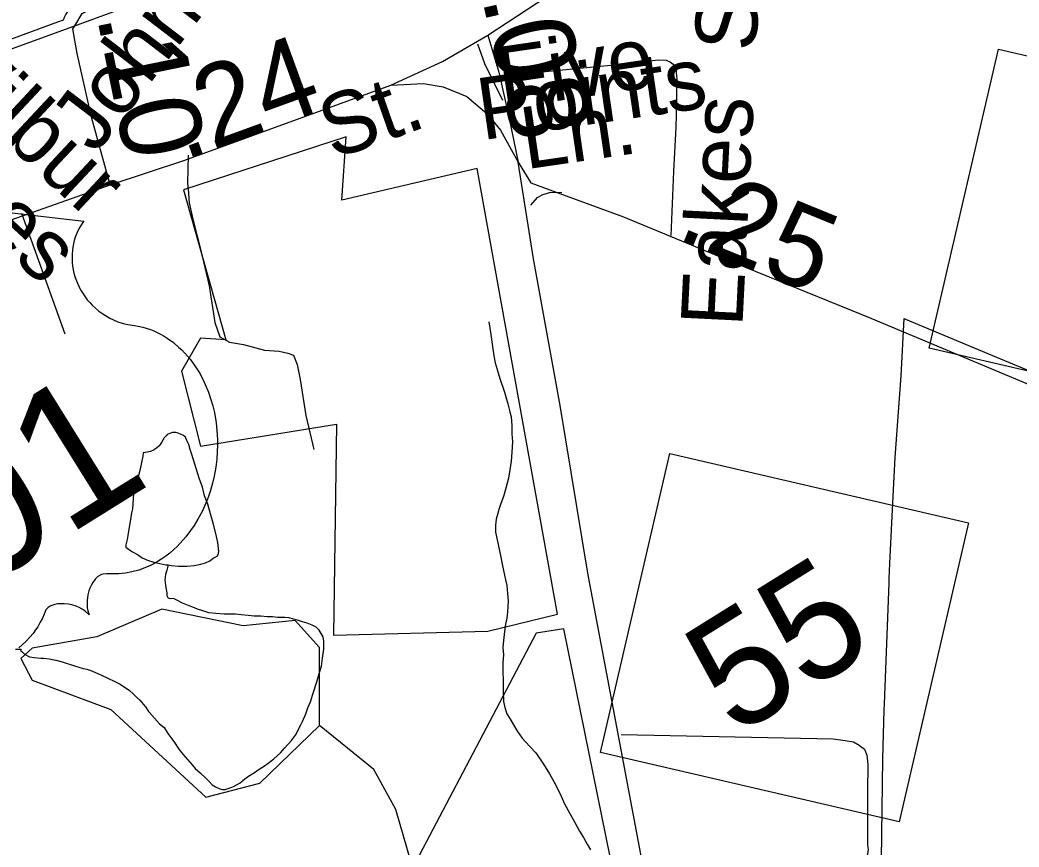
# Model space of a CAD drawing. Extents: x 2001466 to 31450019, y -30647475 to 847247.
# Drawn here: x 2070149 to 2073218, y 669730 to 672269 of the extents above; entities that cross this region are included whole.
import ezdxf

# ---------------------------------------------------------------- set-up
doc = ezdxf.new("R2010")
doc.units = 0
for name, color, linetype in [('Exist Boundary Political City Limit New', 7, 'Continuous'), ('Exist Hydrographic Misc Water Feature', 7, 'Continuous'), ('Exist Railroad Mainline', 7, 'Continuous'), ('Exist Road Non-System Type 51', 7, 'Continuous'), ('Exist Road Non-System Type 51 Label', 7, 'Continuous'), ('Exist Road Primary NC Attributed', 7, 'Continuous'), ('Exist Road Primary NC Service Mileage Hundredths English Label', 7, 'Continuous'), ('Exist Road Primary NC Shield CELL', 7, 'Continuous'), ('Exist Road Primary NC Shield Number Label', 7, 'Continuous'), ('Exist Road Primary US Attributed', 7, 'Continuous'), ('Exist Road Primary US Label', 7, 'Continuous'), ('Exist Road Primary US Mileage Hundredths English Label', 7, 'Continuous'), ('Exist Road Primary US Shield CELL', 7, 'Continuous'), ('Exist Road Primary US Shield Number Label', 7, 'Continuous'), ('Exist Road Primary US UnDivided 4 Lane Attributed', 7, 'Continuous'), ('Exist Road Secondary Mileage Hundredths English Label', 7, 'Continuous'), ('Exist Road Secondary Type 51 Attributed', 7, 'Continuous'), ('Exist Road Secondary Type 51 Label', 7, 'Continuous'), ('Map Preparation Boundary City Limit Buffer Line', 7, 'Continuous')]:
    doc.layers.add(name, color=color, linetype=linetype)

msp = doc.modelspace()

# ---------------------------------------------------------------- linework, layer by layer
at = {"layer": 'Exist Boundary Political City Limit New'}
for points in [[(2070124.9, 672739.3), (2070253.5, 672652.8), (2070282.1, 672661.6), (2070287.1, 672640.5), (2070313.4, 672529.9), (2070336.6, 672431.8), (2070356.8, 672346.9), (2070336.9, 672336.8), (2070317.4, 672321.8), (2070300.8, 672303.2), (2070290.6, 672287.2), (2070285.4, 672276.2), (2070282.4, 672268.4), (2070264.9, 672262), (2070022.1, 672173.2)], [(2070651.9, 671747.6), (2070781.5, 671287.2), (2070704.1, 671291.5), (2070645.2, 671190.5), (2070703.8, 670960.8), (2071121.6, 671027.6), (2071112.4, 670379.5), (2071585.9, 670392.5), (2071799.9, 670444.4), (2071553.4, 671812.4), (2071138.2, 671715.2), (2071151.2, 671909.7), (2070651.9, 671747.6)], [(2072790.1, 669305.1), (2072799.8, 670000), (2072804.2, 670150.4), (2072805, 670169.1), (2072818.9, 670540.1), (2072819.5, 670554.6), (2072821.6, 670600.2), (2072831.2, 670806.4), (2072837.6, 670925.9), (2072856.2, 671175.8), (2072865, 671352.1), (2072869.5, 671350.3), (2073161.6, 671228.6), (2073252, 671191), (2073929, 670913.2), (2074108.8, 670839.3), (2074070.4, 670742.1), (2075000, 670368.2), (2075018.8, 670360.2), (2074988.2, 670149.4), (2074971.4, 670048.1), (2074950.6, 669922.9), (2074934.2, 669824.2), (2074917.8, 669725.5)], [(2071735, 670386), (2071274.5, 669510.7), (2071054.4, 669511.2), (2071028.9, 668687.9), (2071923.1, 668674.3), (2071975, 669633.9), (2071819.4, 670399), (2071735, 670386)]]:
    msp.add_lwpolyline(points, dxfattribs=at)
at = {"layer": 'Exist Hydrographic Misc Water Feature'}
for points in [[(2071589.1, 671341.9), (2071595.1, 671303.6), (2071601, 671265.8), (2071605.3, 671237.6), (2071609.4, 671215.9), (2071615.4, 671195.9), (2071623.4, 671167.9), (2071637.7, 671126), (2071647.3, 671090), (2071653.7, 671066), (2071657.8, 671050), (2071659.9, 671024.1), (2071659.7, 670997.7), (2071661.7, 670973.9), (2071659.7, 670941.7), (2071657.6, 670914.1), (2071653.7, 670887.9), (2071649.8, 670861.8), (2071641.8, 670831.7), (2071634, 670805.7), (2071626.2, 670783.8), (2071620.1, 670765.7), (2071616.2, 670750), (2071612.3, 670736), (2071610, 670717.7), (2071610.2, 670695.8), (2071618.4, 670658.1), (2071626.4, 670619.9), (2071630.3, 670597.8), (2071634.4, 670578.1), (2071640.8, 670550), (2071644.5, 670532), (2071646.5, 670508.2), (2071648.8, 670485.9), (2071646.9, 670452.1), (2071644.9, 670432.1), (2071640.6, 670414.1), (2071638.7, 670399.8), (2071636.5, 670381.9), (2071634.8, 670363.9), (2071632.8, 670341.9), (2071634.6, 670320.1), (2071632.8, 670296.1), (2071632.8, 670268.1), (2071633.2, 670242.1), (2071633, 670227.9), (2071633.2, 670206), (2071634.8, 670176.1), (2071639.1, 670158), (2071645.1, 670138), (2071653.5, 670124.2), (2071665, 670104.2), (2071677.5, 670084.1), (2071691.4, 670064.1), (2071715.2, 670038.2), (2071733.7, 670018.4), (2071757.3, 669984.4), (2071775.7, 669954.4), (2071789.7, 669928.4), (2071807.7, 669894.4), (2071821.4, 669862.3), (2071837.8, 669832.7), (2071854, 669804.6), (2071868, 669778.6), (2071879.9, 669758.5), (2071891.8, 669738.5), (2071902, 669720.7)], [(2070604.5, 670595.9), (2070614.7, 670594), (2070636.6, 670592.3), (2070662.5, 670592), (2070684.6, 670594.3), (2070704.3, 670598.2), (2070718.7, 670602.1), (2070732.8, 670608.1), (2070742.7, 670616.3), (2070754.6, 670622.2), (2070758.2, 670626.2), (2070760.5, 670636.4), (2070756.6, 670664.2), (2070750.7, 670692.2), (2070742.2, 670724.3), (2070734.3, 670752.3), (2070726.1, 670782.3), (2070716.4, 670808.1), (2070710.1, 670834.2), (2070700.2, 670862.1), (2070690, 670892), (2070682, 670918), (2070676, 670938), (2070671.9, 670949.9), (2070667.8, 670965.9), (2070661.9, 670978.2), (2070658, 670988.1), (2070650, 670994.2), (2070644, 670995.9), (2070635.6, 671000), (2070628, 671002), (2070618.2, 671001.9), (2070611.8, 671000), (2070601.8, 670995.8), (2070597.9, 670992), (2070592.2, 670985.9), (2070583.7, 670971.8), (2070579.8, 670965.9), (2070576, 670960), (2070568.2, 670953.9), (2070559.8, 670947.8), (2070550.3, 670944), (2070540.1, 670941.9), (2070528, 670939.7), (2070526.3, 670929.8), (2070517.9, 670885.6), (2070509.9, 670857.7), (2070506.2, 670837.9), (2070498.4, 670813.6), (2070494.5, 670767.9), (2070492.1, 670755.7), (2070488.4, 670735.6), (2070486.1, 670717.7), (2070480.4, 670685.7), (2070478.6, 670673.8), (2070474.5, 670657.8), (2070474.5, 670649.7), (2070482.4, 670643.7), (2070494.5, 670635.7), (2070510.7, 670628), (2070524.5, 670617.8), (2070540.5, 670610.1), (2070560.8, 670603.8), (2070578.8, 670599.8), (2070596.9, 670595.9), (2070604.5, 670595.9)], [(2070604.5, 670595.9), (2070600.6, 670579.9), (2070596.5, 670565.9), (2070594.6, 670549.9), (2070596.7, 670533.8), (2070597.1, 670526.1), (2070600.8, 670510.1), (2070600.8, 670502), (2070604.9, 670494.1)], [(2071041.4, 670174.8), (2071049.2, 670198.8), (2071061.1, 670237.1), (2071069.1, 670265.1), (2071075, 670284.9), (2071078.9, 670309), (2071082.8, 670336.8), (2071083, 670361.1), (2071081, 670374.8), (2071068.7, 670395), (2071058.9, 670405), (2071047.2, 670410.8), (2071031.2, 670416.9), (2071016.8, 670420.7), (2071004.9, 670424.9), (2070990.6, 670428.7), (2070974.8, 670432.8), (2070962.7, 670434.5), (2070940.5, 670434.7), (2070924.7, 670436.7), (2070908.5, 670436.7), (2070888.9, 670438.4), (2070868.6, 670438.7), (2070850.5, 670440.6), (2070828.8, 670442.3), (2070810.9, 670444.6), (2070796.8, 670444.3), (2070776.9, 670444.4), (2070750.9, 670446.4), (2070729.1, 670448.4), (2070710.9, 670454.4), (2070694.5, 670460.2), (2070680.7, 670466.3), (2070668.8, 670470.1), (2070648.5, 670478.1), (2070633, 670486.2), (2070620.7, 670492.1), (2070611, 670491.9), (2070604.9, 670494.1)], [(2071069.3, 670102.3), (2071069.3, 670341.8), (2070994.3, 670425.3), (2070835.3, 670408.8), (2070585.2, 670459.9), (2070385.3, 670375.3), (2070186.4, 670340), (2070152.3, 670307.9), (2070186.4, 670241.6), (2070428.3, 670151.4), (2070720.3, 669883), (2070886.2, 669925.5), (2071069.3, 670102.3)], [(2070135.1, 670337.3), (2070153.3, 670337.4)], [(2070153.3, 670337.4), (2070150.9, 670333.3), (2070155.4, 670329.4), (2070163, 670321.3), (2070179, 670313.2), (2070193.1, 670311.5), (2070213.2, 670309.3), (2070221.4, 670309.2), (2070238.8, 670307.4), (2070259.6, 670303.5), (2070279.2, 670297.6), (2070317.2, 670285.4), (2070343.2, 670277.8), (2070355.1, 670275.6), (2070367.2, 670271.7), (2070381.6, 670265.5), (2070399.2, 670257.5), (2070419.3, 670247.6), (2070441, 670237.8), (2070457.2, 670229.7), (2070485.3, 670210), (2070497.2, 670200.1), (2070507.5, 670190), (2070517.3, 670180), (2070535.1, 670159.9), (2070543.6, 670146), (2070547.5, 670142.2), (2070577.6, 670108), (2070591.7, 670096.1), (2070603.6, 670078.1), (2070615.3, 670062.1), (2070623.5, 670050.3), (2070637.7, 670030.3), (2070649.6, 670014.3), (2070677.7, 669982.1), (2070687.7, 669970.5), (2070703.5, 669956.3), (2070719.7, 669940.5), (2070729.9, 669930.4), (2070739.6, 669920.4), (2070749.6, 669914.4), (2070763.6, 669908.6), (2070771.8, 669906.6), (2070780, 669906.6), (2070797.8, 669912.4), (2070807.5, 669916.6), (2070825.7, 669926.4), (2070840.1, 669938.4), (2070851.5, 669946.8), (2070869.8, 669958.7), (2070883.7, 669968.7), (2070899.9, 669978.9), (2070911.8, 669986.8), (2070929.5, 670000.7), (2070949.6, 670018.8), (2070961.7, 670032.8), (2070983.4, 670057), (2070995.5, 670072.7), (2071011.5, 670105.1), (2071017.2, 670114.8), (2071027.3, 670138.8), (2071033.2, 670157), (2071041.4, 670174.8)], [(2071504.2, 669253.6), (2071496.2, 669325.9), (2071362.3, 669643.6), (2071303.3, 669844.9), (2071236.2, 669967.6), (2071069.3, 670102.3)]]:
    msp.add_lwpolyline(points, dxfattribs=at)
at = {"layer": 'Exist Railroad Mainline'}
for points in [[(2070333.9, 672257.2), (2070521.1, 672325.7), (2070893.1, 672463.9), (2071265, 672600.2), (2071643.5, 672725.3), (2071820.5, 672759.8), (2071958.3, 672772.3), (2071981.6, 672773.7), (2072001.4, 672775.2), (2072053.4, 672777.4), (2072102.5, 672778.1), (2072146.5, 672778.1), (2072197.1, 672775.2), (2072218.8, 672774.5), (2072287.7, 672771.5)], [(2067171.7, 671081), (2067291.9, 671127.3), (2067513.8, 671213.4), (2067701.8, 671283.5), (2067812.6, 671326.1), (2067889.7, 671355.7), (2068220.9, 671477.9), (2068253.6, 671489.9), (2068637.6, 671634.1), (2069017.5, 671776.4), (2069389.4, 671910.9), (2069773.3, 672053.1), (2070137.2, 672185.3), (2070333.9, 672257.2)]]:
    msp.add_lwpolyline(points, dxfattribs=at)
at = {"layer": 'Exist Road Non-System Type 51'}
msp.add_line((2070154.4, 671676.1), (2070286.9, 671305.4), dxfattribs=at)
for points in [[(2071555, 672195.7), (2071575.8, 672135.3), (2071631.5, 672022.2)], [(2071637, 672098), (2072059.9, 672139.5), (2072083.9, 672143), (2072110, 672146.4), (2072134, 672145.9), (2072147.9, 672139.7), (2072155.7, 672133.5), (2072163.5, 672121.3), (2072165.2, 672107.3), (2072166.8, 672087.3), (2072166.2, 672057.3), (2072165.4, 672017.3), (2072163.8, 671939.3), (2072157, 671803.5), (2072149, 671607.6)], [(2071288.5, 672068.2), (2071388.4, 672073.4), (2071449.1, 672064), (2071522.3, 672033.6), (2071583, 671981.3), (2071624.9, 671931), (2071679.3, 671832.6)], [(2070666, 671853.8), (2070664.3, 671767.8), (2070665.7, 671749.6)], [(2070665.7, 671749.6), (2070669.1, 671707.7), (2070680.1, 671657.5), (2070704.2, 671565), (2070729.9, 671452.5), (2070747.6, 671340.1), (2070762.7, 671295.8), (2070792.4, 671279.2), (2070836.2, 671272.3), (2070899.9, 671255), (2070945.8, 671252.1), (2070971.7, 671245.5), (2070989.5, 671239.2), (2071001, 671211), (2071010, 671164.8), (2071027.8, 671054.4), (2071051.6, 670949.9)], [(2071718.9, 671700.4), (2071739.4, 671724), (2071753.6, 671731.7), (2071775.7, 671739.2), (2071813.7, 671740.4)], [(2071995.8, 670074.7), (2072647.6, 670061.5), (2072683.5, 670056.8), (2072709.4, 670052.3), (2072727.2, 670041.9), (2072742.9, 670029.6), (2072750.5, 670011.4), (2072752.2, 669993.4), (2072753.9, 669981.4), (2072753.4, 669957.4), (2072752.8, 669925.4), (2072753, 669737.4), (2072754.6, 669721.3), (2072750.2, 669697.4), (2072746, 669689.5), (2072735.8, 669677.7), (2072717.5, 669666.1), (2072705.4, 669662.3), (2072181.8, 669483)]]:
    msp.add_lwpolyline(points, dxfattribs=at)
at = {"layer": 'Exist Road Primary NC Attributed'}
for points in [[(2071586.2, 672222.1), (2071619.7, 672109), (2071652.1, 671966.6), (2071679.3, 671832.6)], [(2072296.8, 667169.9), (2072265.9, 667472.6), (2072223, 667941.7), (2072200, 668272.7), (2072152.9, 668949.2), (2072117.3, 669319.9), (2072078.6, 669588), (2072003.2, 669990.2), (2071893.3, 670570.3), (2071808.6, 671085.6), (2071726.9, 671535.9), (2071679.3, 671832.6)], [(2071679.3, 671832.6), (2071718.5, 671768.7), (2071815.9, 671733.1), (2072003.2, 671664), (2072342.2, 671524.7), (2072762.8, 671353), (2073632.4, 670988.6), (2074203.7, 670752), (2074750.5, 670528.9), (2075137.6, 670353), (2075404.5, 670248.8)]]:
    msp.add_lwpolyline(points, dxfattribs=at)
at = {"layer": 'Exist Road Primary NC Shield CELL'}
for points in [[(2072941.5, 671261.6), (2073154.7, 672179.1), (2074072.1, 671965.9), (2073858.9, 671048.5)], [(2071932.3, 670020.1), (2072145.5, 670937.5), (2073062.9, 670724.4), (2072849.7, 669806.9)]]:
    msp.add_lwpolyline(points, close=True, dxfattribs=at)
at = {"layer": 'Exist Road Primary US Attributed'}
for points in [[(2070426.2, 671762.6), (2070656, 671838), (2071288.5, 672068.2), (2071447.5, 672141.5), (2071586.2, 672222.1)], [(2067248.5, 670668.2), (2067515.3, 670761.4), (2067873.8, 670885), (2068512.2, 671104.9), (2069417.4, 671419.1), (2069697.9, 671513.4), (2069984.6, 671607.6), (2070426.2, 671762.6)]]:
    msp.add_lwpolyline(points, dxfattribs=at)
at = {"layer": 'Exist Road Primary US Shield CELL'}
msp.add_lwpolyline([(2070018.9, 671689.4), (2070345.6, 671651.5), (2070341.7, 671646.3), (2070333.4, 671633.2), (2070327.5, 671621.7), (2070319, 671601.8), (2070316.2, 671592), (2070313.5, 671581.9), (2070311.6, 671571.8), (2070310.2, 671562.5), (2070309.3, 671549.7), (2070309.1, 671537.4), (2070309.6, 671524.3), (2070310.7, 671513.4), (2070315, 671491.7), (2070318.7, 671478.6), (2070322.5, 671467.9), (2070332, 671446.8), (2070337.2, 671437.1), (2070342.9, 671427.9), (2070349.4, 671418.6), (2070356.1, 671409.9), (2070363.8, 671401.2), (2070370.6, 671393.7), (2070379.9, 671384.9), (2070391.3, 671375.2), (2070403.4, 671366.4), (2070425.2, 671353.7), (2070450, 671342.3), (2070465.9, 671337.2), (2070480.8, 671333.5), (2070501.3, 671330.6), (2070512.6, 671328.7), (2070526.2, 671325.5), (2070549.8, 671318.2), (2070560, 671314.1), (2070570.8, 671309.2), (2070581.3, 671303.8), (2070592.3, 671297.7), (2070601.5, 671292.2), (2070620.8, 671278.2), (2070637.7, 671263.5), (2070646.2, 671255.6), (2070663.6, 671236.7), (2070671.8, 671227.1), (2070686.5, 671207.3), (2070702.3, 671182), (2070715.3, 671156.8), (2070728.2, 671126), (2070734.9, 671106.9), (2070741.3, 671083.9), (2070746.3, 671063.5), (2070751.8, 671032.4), (2070754.2, 671008.8), (2070755.9, 670980.5), (2070756, 670962.9), (2070755.4, 670943.5), (2070753.7, 670920.6), (2070750.8, 670895.5), (2070745.7, 670867.8), (2070740.7, 670846.6), (2070733.2, 670820.8), (2070728.2, 670805.9), (2070720.4, 670785.6), (2070708.7, 670759.7), (2070695.9, 670735.8), (2070684.4, 670716.7), (2070673.5, 670700.9), (2070658.7, 670681.5), (2070632.1, 670652.5), (2070621.9, 670642.8), (2070609.2, 670632), (2070597, 670622.6), (2070584.8, 670614), (2070567.8, 670603.4), (2070550.1, 670594.1), (2070532.7, 670586.5), (2070513.9, 670579.6), (2070493.3, 670574), (2070473.6, 670570.3), (2070452.7, 670568.2), (2070415.1, 670568.4), (2070404.8, 670567.7), (2070399.6, 670566.1), (2070388.9, 670560.1), (2070380.4, 670552), (2070372.8, 670541.7), (2070368.8, 670534.7), (2070364, 670524.4), (2070360.8, 670515.6), (2070357.8, 670503.9), (2070356.3, 670494.7), (2070355.3, 670487.6), (2070355.2, 670470.9), (2070356, 670463.5), (2070357.7, 670454.4), (2070362, 670442.1), (2070350, 670453.6), (2070340.4, 670460.1), (2070330.9, 670465), (2070321.9, 670468.8), (2070308.8, 670472.8), (2070297.9, 670475.1), (2070285.4, 670476.7), (2070273.4, 670476.5), (2070264.1, 670475.8), (2070256.1, 670474.2), (2070247, 670471.2), (2070240.3, 670467.7), (2070235.1, 670464.3), (2070228.8, 670458.1), (2070223.4, 670444.9), (2070218.1, 670432.6), (2070211.8, 670419.9), (2070203.7, 670405.9), (2070197.4, 670396.3), (2070189.4, 670385.6), (2070179.6, 670373.7), (2070168.3, 670361.9), (2070156.2, 670350.6), (2070145.3, 670341.1)], dxfattribs=at)
at = {"layer": 'Exist Road Primary US UnDivided 4 Lane Attributed'}
msp.add_lwpolyline([(2071586.2, 672222.1), (2071882.8, 672417.9), (2072046.1, 672552), (2072287.7, 672771.5)], dxfattribs=at)
at = {"layer": 'Exist Road Secondary Type 51 Attributed'}
for points in [[(2070317.5, 672251.3), (2070340.3, 672289.2), (2070425.5, 672330.3), (2070864.2, 672485), (2071448, 672681.6), (2071971.9, 672866.3), (2072268.5, 672964.2), (2072415.3, 673031.4), (2072577.8, 673164), (2072737.2, 673309.3), (2072781.3, 673391.4), (2072787.7, 673467.2), (2072754.5, 673596.7), (2072710.3, 673786.9)], [(2070426.2, 671762.6), (2070368.7, 671970.2), (2070324.5, 672166), (2070311.9, 672241.8), (2070317.5, 672251.3)]]:
    msp.add_lwpolyline(points, dxfattribs=at)
at = {"layer": 'Map Preparation Boundary City Limit Buffer Line'}
for points in [[(2070124.9, 672739.3), (2070253.5, 672652.8), (2070282.1, 672661.6), (2070287.1, 672640.5), (2070313.4, 672529.9), (2070336.6, 672431.8), (2070356.8, 672346.9), (2070336.9, 672336.8), (2070317.4, 672321.8), (2070300.8, 672303.2), (2070290.6, 672287.2), (2070285.4, 672276.2), (2070282.4, 672268.4), (2070264.9, 672262), (2070022.1, 672173.2)], [(2070651.9, 671747.6), (2070781.5, 671287.2), (2070704.1, 671291.5), (2070645.2, 671190.5), (2070703.8, 670960.8), (2071121.6, 671027.6), (2071112.4, 670379.5), (2071585.9, 670392.5), (2071799.9, 670444.4), (2071553.4, 671812.4), (2071138.2, 671715.2), (2071151.2, 671909.7), (2070651.9, 671747.6)], [(2072790.1, 669305.1), (2072799.8, 670000), (2072804.2, 670150.4), (2072805, 670169.1), (2072818.9, 670540.1), (2072819.5, 670554.6), (2072821.6, 670600.2), (2072831.2, 670806.4), (2072837.6, 670925.9), (2072856.2, 671175.8), (2072865, 671352.1), (2072869.5, 671350.3), (2073161.6, 671228.6), (2073252, 671191), (2073929, 670913.2), (2074108.8, 670839.3), (2074070.4, 670742.1), (2075000, 670368.2), (2075018.8, 670360.2), (2074988.2, 670149.4), (2074971.4, 670048.1), (2074950.6, 669922.9), (2074934.2, 669824.2), (2074917.8, 669725.5)], [(2071735, 670386), (2071274.5, 669510.7), (2071054.4, 669511.2), (2071028.9, 668687.9), (2071923.1, 668674.3), (2071975, 669633.9), (2071819.4, 670399), (2071735, 670386)]]:
    msp.add_lwpolyline(points, dxfattribs=at)

# ---------------------------------------------------------------- texts
at = {"layer": 'Exist Road Non-System Type 51 Label'}
for s, rotation, p in [('Eakes  St.', 87.1494, (2072368.2, 671324.6)), ('Five', 8.3049, (2071630.4, 671995.3)), ('Points', 8.3049, (2071568.9, 671899.5)), ('Ln.', 8.3049, (2071702.7, 671810.1))]:
    msp.add_text(s, height=190, rotation=rotation, dxfattribs=at).set_placement(p)
at = {"layer": 'Exist Road Primary NC Service Mileage Hundredths English Label'}
for s, rotation, p in [('.08', 282.8317, (2071567.8, 672336.6)), ('.25', 337.7924, (2072159.7, 671599.2))]:
    msp.add_text(s, height=250, rotation=rotation, dxfattribs=at).set_placement(p)
at = {"layer": 'Exist Road Primary NC Shield Number Label'}
msp.add_text('55', height=350, rotation=31.918, dxfattribs=at).set_placement((2072344.8, 670065.7))
at = {"layer": 'Exist Road Primary US Label'}
msp.add_text(' St.', height=190, rotation=19.3926, dxfattribs=at).set_placement((2071044.1, 671816.3))
at = {"layer": 'Exist Road Primary US Mileage Hundredths English Label'}
msp.add_text('.24', height=250, rotation=19.9972, dxfattribs=at).set_placement((2070652.2, 671836.6))
at = {"layer": 'Exist Road Primary US Shield Number Label'}
msp.add_text('401', height=425, rotation=31.918, dxfattribs=at).set_placement((2069754.8, 670347.5))
at = {"layer": 'Exist Road Secondary Mileage Hundredths English Label'}
msp.add_text('.10', height=250, rotation=281.5585, dxfattribs=at).set_placement((2070384.5, 672281.2))
at = {"layer": 'Exist Road Secondary Type 51 Label'}
for s, rotation, p in [('Johnson', 52.5564, (2070381, 671853.6)), ('Wilbur', 316.8978, (2069835.5, 672143.4)), (' Jones', 316.8978, (2069674.2, 671960.2))]:
    msp.add_text(s, height=190, rotation=rotation, dxfattribs=at).set_placement(p)

doc.saveas('drawing.dxf')
